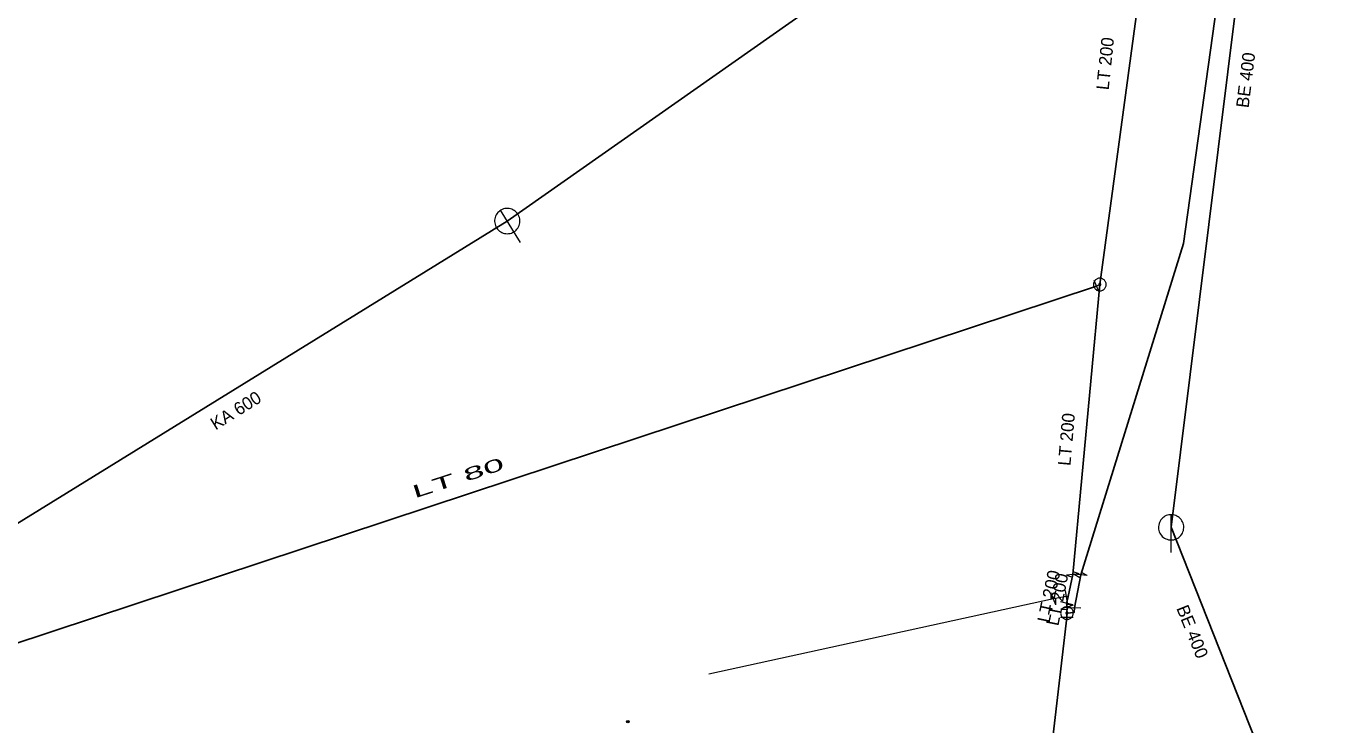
# Model space of a CAD drawing. Extents: x -783064 to -782702, y -1007904 to -1007145.
# Drawn here: x -782909 to -782805.1, y -1007796.5 to -1007741.4 of the extents above; entities that cross this region are included whole.
import ezdxf

# ---------------------------------------------------------------- set-up
doc = ezdxf.new("R2010")
doc.units = 0
doc.header["$LTSCALE"] = 0.4
doc.header["$PDMODE"] = 32
doc.header["$PDSIZE"] = 0.2
for name, color, linetype, lineweight in [('1', 7, 'Continuous', 13), ('13', 7, 'Continuous', 13), ('14', 7, 'Continuous', 13), ('17', 7, 'Continuous', 25), ('22', 7, 'Continuous', 13), ('34', 7, 'Continuous', 13), ('47', 7, 'Continuous', 13)]:
    doc.layers.add(name, color=color, linetype=linetype, lineweight=lineweight)

msp = doc.modelspace()

# ---------------------------------------------------------------- linework, layer by layer
at = {"layer": '1'}
msp.add_point((-782861.5, -1007796.289), dxfattribs=at)
at = {"layer": '13'}
for p, q in [((-782827.906, -1007786.585), (-782855.096, -1007792.547)), ((-782826.864, -1007786.415), (-782827.906, -1007786.585))]:
    msp.add_line(p, q, dxfattribs=at)
at = {"layer": '14', "lineweight": 25}
for p, q in [((-782818.609, -1007780.94), (-782809.581, -1007708.353)), ((-782871.02, -1007756.76), (-782817.19, -1007718.96)), ((-782914.05, -1007783.31), (-782871.02, -1007756.76)), ((-782811.92, -1007797.833), (-782818.609, -1007780.94))]:
    msp.add_line(p, q, dxfattribs=at)
at = {"layer": '14'}
for p, q in [((-782824.239, -1007761.771), (-782824.513, -1007761.893)), ((-782826.74, -1007786.393), (-782826.864, -1007786.415))]:
    msp.add_line(p, q, dxfattribs=at)
at = {"layer": '17'}
for p, q in [((-782819.315, -1007725.369), (-782824.239, -1007761.771)), ((-782824.239, -1007761.771), (-782826.364, -1007784.663)), ((-782825.749, -1007784.698), (-782826.236, -1007787.308)), ((-782826.859, -1007786.943), (-782826.82, -1007787.241))]:
    msp.add_line(p, q, dxfattribs=at)
for points in [[(-782805.066, -1007668.425), (-782817.623, -1007758.521), (-782825.749, -1007784.698)], [(-782939.04, -1007808.423), (-782926.774, -1007795.73), (-782824.513, -1007761.893)], [(-782826.364, -1007784.663), (-782826.74, -1007786.393), (-782826.859, -1007786.943)], [(-782826.82, -1007787.241), (-782826.831, -1007787.709), (-782826.833, -1007788.054), (-782829.476, -1007810.618)], [(-782826.236, -1007787.308), (-782826.25, -1007787.664), (-782826.831, -1007787.709)]]:
    msp.add_lwpolyline(points, dxfattribs=at)
at = {"layer": '22'}
for p, q in [((-782869.969, -1007758.462), (-782871.544, -1007755.909)), ((-782818.609, -1007782.94), (-782818.608, -1007779.94))]:
    msp.add_line(p, q, dxfattribs=at)
for points in [[(-782870.168, -1007756.235), (-782870.231, -1007756.145), (-782870.303, -1007756.063), (-782870.384, -1007755.988), (-782870.471, -1007755.923), (-782870.566, -1007755.868), (-782870.666, -1007755.824), (-782870.771, -1007755.791), (-782870.878, -1007755.77), (-782870.987, -1007755.76), (-782871.096, -1007755.763), (-782871.205, -1007755.777), (-782871.312, -1007755.804), (-782871.414, -1007755.842), (-782871.512, -1007755.89), (-782871.605, -1007755.95), (-782871.689, -1007756.018), (-782871.767, -1007756.096), (-782871.836, -1007756.181), (-782871.893, -1007756.275), (-782871.941, -1007756.372), (-782871.978, -1007756.476), (-782872.003, -1007756.582), (-782872.017, -1007756.692), (-782872.019, -1007756.801), (-782872.008, -1007756.909), (-782871.985, -1007757.016), (-782871.951, -1007757.121), (-782871.907, -1007757.22), (-782871.851, -1007757.315), (-782871.785, -1007757.403), (-782871.711, -1007757.483), (-782871.627, -1007757.553), (-782871.537, -1007757.615), (-782871.441, -1007757.667), (-782871.338, -1007757.708), (-782871.233, -1007757.737), (-782871.125, -1007757.754), (-782871.016, -1007757.76), (-782870.907, -1007757.754), (-782870.798, -1007757.735), (-782870.693, -1007757.706), (-782870.592, -1007757.664), (-782870.495, -1007757.611), (-782870.405, -1007757.549), (-782870.323, -1007757.477), (-782870.249, -1007757.397), (-782870.184, -1007757.309), (-782870.128, -1007757.214), (-782870.084, -1007757.114), (-782870.051, -1007757.01), (-782870.029, -1007756.902), (-782870.02, -1007756.793), (-782870.022, -1007756.684), (-782870.037, -1007756.576), (-782870.062, -1007756.469), (-782870.1, -1007756.366), (-782870.149, -1007756.268)], [(-782817.609, -1007780.94), (-782817.614, -1007780.831), (-782817.632, -1007780.723), (-782817.662, -1007780.617), (-782817.702, -1007780.516), (-782817.754, -1007780.419), (-782817.816, -1007780.329), (-782817.888, -1007780.246), (-782817.968, -1007780.172), (-782818.056, -1007780.106), (-782818.15, -1007780.051), (-782818.25, -1007780.006), (-782818.355, -1007779.973), (-782818.462, -1007779.951), (-782818.571, -1007779.941), (-782818.681, -1007779.943), (-782818.789, -1007779.957), (-782818.896, -1007779.982), (-782818.999, -1007780.019), (-782819.097, -1007780.068), (-782819.189, -1007780.126), (-782819.275, -1007780.195), (-782819.352, -1007780.272), (-782819.421, -1007780.358), (-782819.48, -1007780.45), (-782819.528, -1007780.548), (-782819.565, -1007780.651), (-782819.591, -1007780.758), (-782819.605, -1007780.866), (-782819.608, -1007780.976), (-782819.598, -1007781.085), (-782819.577, -1007781.192), (-782819.543, -1007781.296), (-782819.499, -1007781.396), (-782819.444, -1007781.491), (-782819.378, -1007781.579), (-782819.304, -1007781.659), (-782819.221, -1007781.731), (-782819.131, -1007781.793), (-782819.035, -1007781.845), (-782818.933, -1007781.886), (-782818.828, -1007781.916), (-782818.72, -1007781.934), (-782818.61, -1007781.94), (-782818.501, -1007781.934), (-782818.393, -1007781.916), (-782818.288, -1007781.887), (-782818.186, -1007781.846), (-782818.089, -1007781.794), (-782817.999, -1007781.732), (-782817.916, -1007781.661), (-782817.841, -1007781.581), (-782817.776, -1007781.493), (-782817.72, -1007781.399), (-782817.676, -1007781.299), (-782817.642, -1007781.195), (-782817.62, -1007781.087), (-782817.61, -1007780.978)]]:
    msp.add_lwpolyline(points, close=True, dxfattribs=at)
at = {"layer": '34'}
for p, q in [((-782824.715, -1007761.436), (-782824.311, -1007762.35)), ((-782826.37, -1007787.048), (-782827.347, -1007786.836)), ((-782826.779, -1007786.907), (-782826.947, -1007785.921)), ((-782825.736, -1007787.328), (-782826.735, -1007787.286)), ((-782826.333, -1007788.056), (-782827.332, -1007788.05))]:
    msp.add_line(p, q, dxfattribs=at)
at = {"layer": '47'}
for p, q in [((-782825.857, -1007784.611), (-782826.345, -1007784.462)), ((-782825.242, -1007784.752), (-782825.689, -1007784.506)), ((-782827.703, -1007787.052), (-782827.709, -1007786.541)), ((-782826.336, -1007787.078), (-782826.846, -1007787.041))]:
    msp.add_line(p, q, dxfattribs=at)
for points in [[(-782824.184, -1007761.274), (-782824.236, -1007761.271), (-782824.288, -1007761.273), (-782824.34, -1007761.281), (-782824.39, -1007761.294), (-782824.44, -1007761.313), (-782824.486, -1007761.337), (-782824.53, -1007761.365), (-782824.571, -1007761.398), (-782824.608, -1007761.434), (-782824.642, -1007761.475), (-782824.671, -1007761.519), (-782824.694, -1007761.565), (-782824.713, -1007761.614), (-782824.727, -1007761.664), (-782824.735, -1007761.716), (-782824.738, -1007761.768), (-782824.736, -1007761.82), (-782824.728, -1007761.873), (-782824.715, -1007761.922), (-782824.696, -1007761.972), (-782824.672, -1007762.018), (-782824.644, -1007762.063), (-782824.611, -1007762.104), (-782824.575, -1007762.141), (-782824.534, -1007762.174), (-782824.49, -1007762.203), (-782824.444, -1007762.227), (-782824.395, -1007762.245), (-782824.345, -1007762.259), (-782824.293, -1007762.267), (-782824.241, -1007762.27), (-782824.189, -1007762.268), (-782824.137, -1007762.261), (-782824.087, -1007762.247), (-782824.037, -1007762.228), (-782823.991, -1007762.205), (-782823.946, -1007762.177), (-782823.905, -1007762.144), (-782823.868, -1007762.107), (-782823.835, -1007762.066), (-782823.806, -1007762.022), (-782823.782, -1007761.977), (-782823.764, -1007761.927), (-782823.75, -1007761.877), (-782823.742, -1007761.825), (-782823.739, -1007761.773), (-782823.741, -1007761.721), (-782823.749, -1007761.67), (-782823.762, -1007761.619), (-782823.781, -1007761.569), (-782823.804, -1007761.523), (-782823.832, -1007761.479), (-782823.865, -1007761.438), (-782823.902, -1007761.401), (-782823.943, -1007761.367), (-782823.987, -1007761.338), (-782824.032, -1007761.315), (-782824.082, -1007761.296), (-782824.132, -1007761.282)], [(-782824.23, -1007761.689), (-782824.238, -1007761.688), (-782824.247, -1007761.689), (-782824.255, -1007761.69), (-782824.263, -1007761.692), (-782824.271, -1007761.695), (-782824.279, -1007761.7), (-782824.286, -1007761.704), (-782824.293, -1007761.709), (-782824.299, -1007761.716), (-782824.305, -1007761.722), (-782824.309, -1007761.729), (-782824.313, -1007761.737), (-782824.316, -1007761.745), (-782824.319, -1007761.753), (-782824.32, -1007761.762), (-782824.321, -1007761.77), (-782824.32, -1007761.779), (-782824.319, -1007761.787), (-782824.317, -1007761.795), (-782824.314, -1007761.803), (-782824.309, -1007761.811), (-782824.305, -1007761.818), (-782824.3, -1007761.825), (-782824.294, -1007761.832), (-782824.287, -1007761.837), (-782824.28, -1007761.841), (-782824.272, -1007761.845), (-782824.264, -1007761.848), (-782824.256, -1007761.851), (-782824.247, -1007761.852), (-782824.239, -1007761.853), (-782824.23, -1007761.852), (-782824.222, -1007761.851), (-782824.214, -1007761.849), (-782824.206, -1007761.846), (-782824.198, -1007761.842), (-782824.191, -1007761.837), (-782824.184, -1007761.832), (-782824.177, -1007761.826), (-782824.172, -1007761.819), (-782824.168, -1007761.812), (-782824.164, -1007761.804), (-782824.161, -1007761.796), (-782824.158, -1007761.788), (-782824.157, -1007761.779), (-782824.156, -1007761.771), (-782824.157, -1007761.762), (-782824.158, -1007761.754), (-782824.16, -1007761.746), (-782824.163, -1007761.738), (-782824.167, -1007761.73), (-782824.172, -1007761.723), (-782824.177, -1007761.716), (-782824.184, -1007761.71), (-782824.19, -1007761.704), (-782824.197, -1007761.7), (-782824.205, -1007761.696), (-782824.213, -1007761.693), (-782824.221, -1007761.69)], [(-782826.833, -1007788.208), (-782826.781, -1007788.206), (-782826.729, -1007788.198), (-782826.679, -1007788.184), (-782826.63, -1007788.167), (-782826.583, -1007788.143), (-782826.539, -1007788.114), (-782826.499, -1007788.081), (-782826.461, -1007788.045), (-782826.428, -1007788.005), (-782826.399, -1007787.961), (-782826.375, -1007787.914), (-782826.356, -1007787.865), (-782826.342, -1007787.815), (-782826.334, -1007787.763), (-782826.331, -1007787.711), (-782826.333, -1007787.659), (-782826.341, -1007787.607), (-782826.355, -1007787.556), (-782826.372, -1007787.508), (-782826.396, -1007787.461), (-782826.425, -1007787.417), (-782826.458, -1007787.376), (-782826.494, -1007787.338), (-782826.534, -1007787.305), (-782826.578, -1007787.277), (-782826.625, -1007787.253), (-782826.674, -1007787.233), (-782826.724, -1007787.22), (-782826.776, -1007787.212), (-782826.828, -1007787.209), (-782826.88, -1007787.211), (-782826.932, -1007787.219), (-782826.983, -1007787.232), (-782827.031, -1007787.25), (-782827.078, -1007787.274), (-782827.122, -1007787.302), (-782827.163, -1007787.335), (-782827.201, -1007787.371), (-782827.234, -1007787.412), (-782827.262, -1007787.456), (-782827.286, -1007787.503), (-782827.306, -1007787.551), (-782827.319, -1007787.602), (-782827.327, -1007787.654), (-782827.33, -1007787.706), (-782827.328, -1007787.758), (-782827.32, -1007787.81), (-782827.307, -1007787.86), (-782827.289, -1007787.909), (-782827.265, -1007787.956), (-782827.237, -1007788), (-782827.204, -1007788.04), (-782827.168, -1007788.078), (-782827.127, -1007788.111), (-782827.083, -1007788.14), (-782827.036, -1007788.164), (-782826.988, -1007788.183), (-782826.937, -1007788.197), (-782826.885, -1007788.205)], [(-782826.831, -1007787.79), (-782826.822, -1007787.791), (-782826.814, -1007787.789), (-782826.806, -1007787.787), (-782826.798, -1007787.784), (-782826.79, -1007787.78), (-782826.783, -1007787.775), (-782826.776, -1007787.77), (-782826.77, -1007787.764), (-782826.765, -1007787.757), (-782826.76, -1007787.75), (-782826.756, -1007787.742), (-782826.753, -1007787.734), (-782826.751, -1007787.726), (-782826.749, -1007787.718), (-782826.749, -1007787.709), (-782826.748, -1007787.7), (-782826.75, -1007787.692), (-782826.752, -1007787.684), (-782826.755, -1007787.676), (-782826.759, -1007787.668), (-782826.764, -1007787.661), (-782826.769, -1007787.654), (-782826.775, -1007787.648), (-782826.782, -1007787.642), (-782826.789, -1007787.638), (-782826.797, -1007787.634), (-782826.805, -1007787.631), (-782826.813, -1007787.629), (-782826.821, -1007787.627), (-782826.83, -1007787.627), (-782826.839, -1007787.626), (-782826.847, -1007787.628), (-782826.855, -1007787.63), (-782826.863, -1007787.633), (-782826.871, -1007787.637), (-782826.878, -1007787.641), (-782826.885, -1007787.647), (-782826.891, -1007787.653), (-782826.897, -1007787.66), (-782826.901, -1007787.667), (-782826.905, -1007787.675), (-782826.908, -1007787.683), (-782826.91, -1007787.691), (-782826.912, -1007787.699), (-782826.912, -1007787.708), (-782826.913, -1007787.717), (-782826.911, -1007787.725), (-782826.909, -1007787.733), (-782826.906, -1007787.741), (-782826.902, -1007787.749), (-782826.898, -1007787.756), (-782826.892, -1007787.763), (-782826.886, -1007787.769), (-782826.879, -1007787.774), (-782826.872, -1007787.779), (-782826.864, -1007787.783), (-782826.856, -1007787.786), (-782826.848, -1007787.788), (-782826.84, -1007787.79)]]:
    msp.add_lwpolyline(points, close=True, dxfattribs=at)
for points in [[(-782825.857, -1007784.611), (-782826.87, -1007784.714), (-782826.382, -1007784.863)], [(-782825.242, -1007784.752), (-782826.255, -1007784.643), (-782825.808, -1007784.889)], [(-782827.703, -1007787.052), (-782828.108, -1007786.117), (-782828.102, -1007786.628)], [(-782826.336, -1007787.078), (-782827.303, -1007787.403), (-782826.793, -1007787.44)]]:
    msp.add_lwpolyline(points, dxfattribs=at)

# ---------------------------------------------------------------- texts
at = {"layer": '1'}
for s, rotation, p in [('LT 200', 84, (-782823.542, -1007746.448)), ('BE 400', 83, (-782812.495, -1007747.867)), ('KA 600', 32, (-782894.045, -1007773.299)), ('LT 200', 85, (-782826.559, -1007776.113)), ('LT 200', 78, (-782828.212, -1007788.524)), ('LT 200', 79, (-782827.51, -1007788.77)), ('BE 400', 292, (-782818.214, -1007787.327))]:
    msp.add_text(s, height=1, rotation=rotation, dxfattribs=at).set_placement(p)
at = {"layer": '1', "width": 2.2}
msp.add_text('LT 80 ', height=1, rotation=18, dxfattribs=at).set_placement((-782878.327, -1007778.661))

doc.saveas('drawing.dxf')
